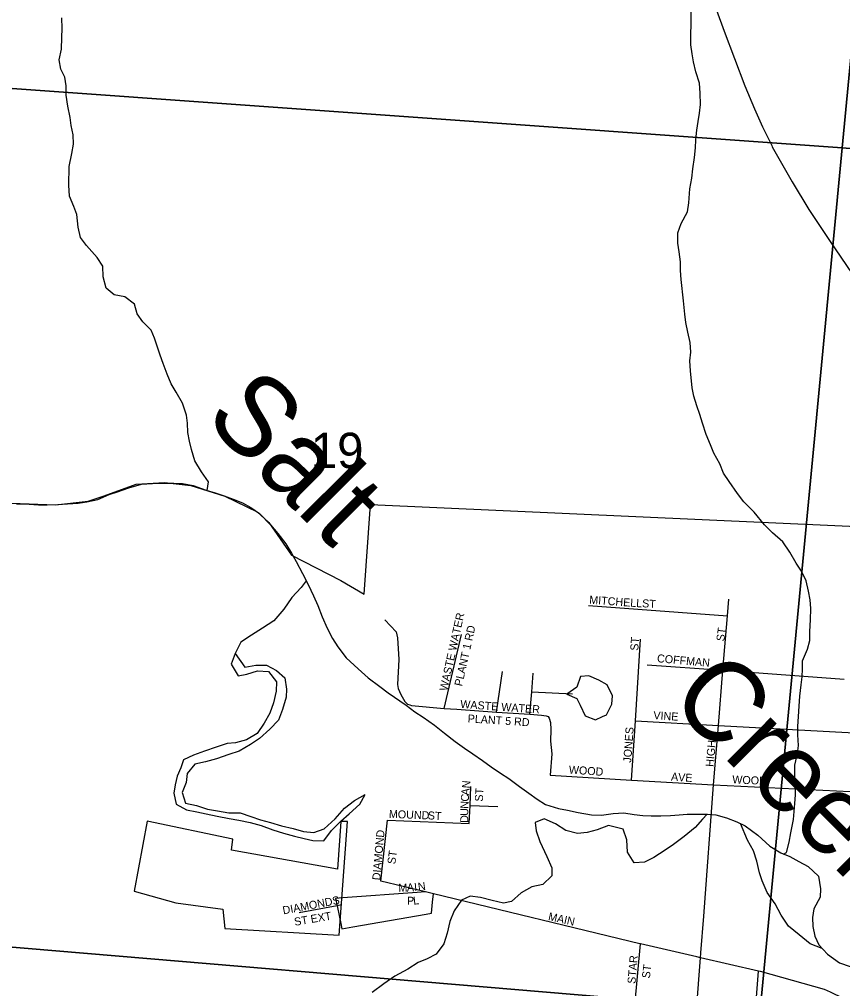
# Model space of a CAD drawing. Extents: x 1715311 to 2083412, y 146837 to 553079.
# Drawn here: x 1922693 to 1927830, y 384841 to 390894 of the extents above; entities that cross this region are included whole.
import ezdxf

# ---------------------------------------------------------------- set-up
doc = ezdxf.new("R2010")
doc.units = 0
for name, color, linetype in [('GM_X_City_Street', 7, 'Continuous'), ('GM_X_City_Street_Text', 7, 'Continuous'), ('GM_X_Corporation', 7, 'Continuous'), ('GM_X_County_Road', 7, 'Continuous'), ('GM_X_Major_River', 7, 'Continuous'), ('GM_X_Major_River_Text', 7, 'Continuous'), ('GM_X_Minor_Lake', 7, 'Continuous'), ('GM_X_Minor_River', 7, 'Continuous'), ('GM_X_Section', 7, 'Continuous'), ('GM_X_Section_Text', 7, 'Continuous'), ('GM_X_Township_Subdivision', 7, 'Continuous'), ('GM_X_Township_Subdivision_Text', 7, 'Continuous')]:
    doc.layers.add(name, color=color, linetype=linetype)

msp = doc.modelspace()

# ---------------------------------------------------------------- linework, layer by layer
at = {"layer": 'GM_X_City_Street'}
for points in [[(1927023.4, 386112.8), (1927054.6, 386484.9), (1927083.5, 386829.3), (1927112, 387167.9), (1927120.3, 387272.6)], [(1926244.5, 387232.8), (1927112, 387167.9)], [(1924973.2, 387143.9), (1925043.3, 387069.7), (1925051.2, 387031.5), (1925061.3, 386895.2), (1925053.2, 386740.8), (1925056.5, 386715.4), (1925073.7, 386677), (1925097.5, 386634.7), (1925115.2, 386616.4), (1925129.6, 386612.4)], [(1925344.4, 386590.3), (1925452.2, 387051.4)], [(1926536.8, 386512.8), (1926568.8, 387023.5)], [(1926611, 386863.6), (1927083.5, 386829.3), (1927840, 386774.3), (1927840, 386774.3)], [(1925670.9, 386568.3), (1925706.6, 386820.7)], [(1925877.7, 386554.3), (1925889.6, 386694.5), (1925899.4, 386811.2)], [(1925889.6, 386694.5), (1926144.1, 386681)], [(1925129.6, 386612.4), (1925130, 386612.3), (1925139.9, 386609.6), (1925344.4, 386590.3), (1925422.6, 386585)], [(1925422.6, 386585), (1925670.9, 386568.3), (1925877.7, 386554.3), (1925950.8, 386549.4), (1925979.9, 386544.1), (1925993.2, 386540.1), (1925999, 386529.7), (1926006.4, 386503.1), (1926009.1, 386459.5), (1926006.9, 386385.3), (1926014.9, 386307.1), (1926005.4, 386174)], [(1926512.5, 386142.5), (1926536.8, 386512.8)], [(1926536.8, 386512.8), (1927054.6, 386484.9), (1927555.8, 386457.9)], [(1927555.8, 386457.9), (1927555.8, 386457.9), (1928096.1, 386428.8), (1928619.5, 386400.6), (1929003.8, 386379.9)], [(1926005.4, 386174), (1926512.5, 386142.5), (1927023.4, 386112.8)], [(1926946.2, 385064.3), (1926963.5, 385292.8), (1927023.4, 386112.8)], [(1927023.4, 386112.8), (1927962.4, 386067.4), (1927962.4, 386067.4)], [(1925500.2, 385871.3), (1925505, 385983.9), (1925510.2, 386103.8)], [(1925505, 385983.9), (1925677.5, 385978.9)], [(1924948.8, 385512.4), (1924988.9, 385893.3)], [(1924988.9, 385893.3), (1925500.2, 385871.3)], [(1926565.8, 385120.2), (1926563.8, 385120.7), (1925277.8, 385431.8), (1925226.1, 385445.1), (1924948.8, 385512.4)], [(1925226.1, 385445.1), (1925174.7, 385441.3), (1924711.6, 385407.5), (1924666.1, 385404.2), (1924675.2, 385358.7), (1924677.3, 385347.8), (1924697.6, 385246.6), (1924704.2, 385213.7), (1924772.7, 385225.7), (1925230.1, 385306.1), (1925263.6, 385311.9), (1925271.7, 385380.5), (1925277.8, 385431.8)], [(1926544.8, 384542.1), (1926533.2, 384734.9), (1926568.9, 385119.5)], [(1926920.5, 385038.4), (1926919.9, 385038.5), (1926568.9, 385119.5), (1926565.8, 385120.2)], [(1926839.1, 383649), (1926880, 384189.7), (1926919.1, 384706.7), (1926943.8, 385033), (1926946.1, 385062.5), (1926946.2, 385064.3)], [(1928652.6, 384092.3), (1928357.4, 384363.2), (1928250.4, 384466.5), (1928032, 384677.1), (1928006, 384695.6), (1927753.9, 384819.7), (1927716.2, 384835.5), (1927316.7, 384947.1), (1927305.1, 384949.8), (1926943.8, 385033), (1926920.5, 385038.4)], [(1927036.4, 381143.2), (1927049.5, 381353.2), (1927065.6, 381610.5), (1927088.5, 381982.9), (1927090.4, 382010.1), (1927132.3, 382597.6), (1927167.2, 383089.4), (1927205.1, 383621.5), (1927245.7, 384160.3), (1927284.8, 384680.1), (1927305.1, 384949.8)]]:
    msp.add_lwpolyline(points, dxfattribs=at)
at = {"layer": 'GM_X_Corporation'}
msp.add_lwpolyline([(1922643.1, 387871.7), (1922917.4, 387862.7), (1923122.1, 387885.2), (1923215.4, 387916.7), (1923422.3, 387990.9), (1923597.7, 388002.2), (1923761.9, 387981.9), (1923975.5, 387916.7), (1924175.6, 387817.7), (1924249.9, 387752.5), (1924391.5, 387547.9), (1924699.6, 387390.4), (1924843.8, 387303.5), (1924884.7, 387864), (1928609, 387695.5)], dxfattribs=at)
msp.add_lwpolyline([(1924688.5, 385174.4), (1924740.2, 385883.6), (1924698.5, 385883.6), (1924678.2, 385586.7), (1924015.9, 385705.9), (1924024.9, 385773.3), (1923489.7, 385885.8), (1923408.7, 385449.5), (1923669.6, 385377.5), (1923962, 385337), (1923975.5, 385215.6)], close=True, dxfattribs=at)
at = {"layer": 'GM_X_County_Road'}
for points in [[(1924911, 395398.9), (1924914.4, 395391.5), (1925002.4, 395220.9), (1925118.5, 394983.8), (1925749, 393714.3), (1925774.5, 393670), (1926161.9, 392996.6), (1926424.6, 392544.3), (1926534.1, 392322.5), (1926582.3, 392224.8), (1926719.5, 391833.5), (1926864.2, 391445.6), (1927004, 391062.6), (1927090.2, 390819.8), (1927219.8, 390478.5), (1927280.7, 390335.2), (1927329.7, 390221.9), (1927387.9, 390105.4)], [(1927387.9, 390105.4), (1927391.2, 390098.7), (1927514.3, 389878.6), (1927618.8, 389706.8), (1927748.6, 389512.7), (1927995.9, 389149.4), (1928017.5, 389116.5)]]:
    msp.add_lwpolyline(points, dxfattribs=at)
at = {"layer": 'GM_X_Major_River'}
for points in [[(1922674.8, 387867.9), (1922752.8, 387865.3), (1922810.8, 387862.9), (1922864.9, 387862.5), (1922932.9, 387864), (1922993, 387867.5), (1923059, 387873.1), (1923113.1, 387880.7), (1923181.3, 387896.2), (1923253.5, 387925.7), (1923305.7, 387943.3), (1923375.9, 387968.8), (1923454.1, 387990.3), (1923524.2, 387995.8), (1923576.2, 387997.4), (1923656.3, 387996.8), (1923710.3, 387994.4), (1923776.2, 387981.9), (1923858, 387953.2), (1923913.9, 387936.8), (1923969.8, 387918.4), (1924027.7, 387897.9), (1924085.6, 387875.5), (1924137.4, 387845), (1924191.1, 387808.6), (1924260.6, 387738), (1924306.2, 387683.6), (1924355.8, 387619.1), (1924391.4, 387560.8), (1924419, 387508.6), (1924458.5, 387434.2), (1924493.9, 387363.8), (1924527.4, 387293.5), (1924555, 387233.2), (1924582.5, 387163), (1924614, 387092.6), (1924647.5, 387028.3), (1924679.1, 386976), (1924732.7, 386907.5), (1924806.2, 386836.9), (1924869.8, 386782.4), (1924941.4, 386727.8), (1924993.2, 386687.3), (1925106.6, 386610.4), (1925160.4, 386570), (1925212.1, 386535.6), (1925283.8, 386487), (1925345.5, 386436.5), (1925411.1, 386383.9), (1925470.8, 386343.4), (1925522.6, 386307), (1925582.3, 386264.5), (1925636, 386226.1), (1925695.8, 386185.6), (1925747.5, 386153.1), (1925813.2, 386102.6), (1925870.9, 386062.1), (1925924.7, 386023.7), (1925976.4, 385991.3), (1926056.3, 385966.7), (1926112.3, 385956.2), (1926180.2, 385939.7), (1926262.1, 385927.1), (1926326.1, 385924.6), (1926398.2, 385934.1), (1926464.3, 385939.6), (1926528.3, 385929.1), (1926584.2, 385922.7), (1926636.2, 385920.3), (1926696.3, 385919.9), (1926756.3, 385921.4), (1926810.4, 385927), (1926860.4, 385930.7), (1926986.5, 385929.7)], [(1926986.5, 385929.7), (1927038.5, 385925.3), (1927106.4, 385906.8), (1927170.2, 385882.3), (1927222.1, 385857.9), (1927301.7, 385799.2), (1927375.2, 385730.6), (1927444.9, 385688.1), (1927500.8, 385665.6), (1927556.6, 385635.2), (1927614.4, 385602.7), (1927679.9, 385544.1), (1927691.4, 385464), (1927689, 385411.9), (1927650.4, 385340.1), (1927642, 385284.1), (1927643.6, 385228), (1927657.1, 385167.9), (1927680.7, 385113.6), (1927736.3, 385055.2), (1927810, 385002.6), (1927877.8, 384978)]]:
    msp.add_lwpolyline(points, dxfattribs=at)
at = {"layer": 'GM_X_Minor_Lake'}
for points in [[(1926332.1, 386539.2), (1926356.7, 386550.1), (1926390.8, 386618.1), (1926394.8, 386670.1), (1926361, 386738.2), (1926309.1, 386766.3), (1926247.2, 386794.4), (1926195.2, 386790.4), (1926171.2, 386722.4), (1926109.2, 386680.4)], [(1926109.2, 386680.4), (1926172.4, 386652.8), (1926193, 386610.3), (1926222.9, 386544.2), (1926288.8, 386520.1), (1926332.1, 386539.2)]]:
    msp.add_lwpolyline(points, dxfattribs=at)
at = {"layer": 'GM_X_Minor_River'}
for points in [[(1923864.1, 387951.4), (1923872.2, 388005.5), (1923828.7, 388067.8), (1923787.2, 388136.1), (1923765.7, 388208.3), (1923754.1, 388260.5), (1923744.5, 388314.6), (1923740.9, 388372.7), (1923735.2, 388422.7), (1923709.8, 388497), (1923670.3, 388565.3), (1923640.6, 388617.5), (1923615.1, 388677.8), (1923589.6, 388744), (1923571.9, 388796.2), (1923552.4, 388852.3), (1923536.7, 388902.5), (1923515.1, 388952.7), (1923463.5, 389005.1), (1923427.9, 389055.4), (1923410.3, 389115.5), (1923350.7, 389160), (1923284.8, 389174.4), (1923233.2, 389214.8), (1923215.7, 389285), (1923214.1, 389353.1), (1923178.5, 389407.4), (1923111.1, 389481.9), (1923073.5, 389532.2), (1923059.9, 389596.3), (1923050.5, 389674.5), (1923032.8, 389724.6), (1923005.3, 389788.9), (1923001.8, 389859), (1923002.6, 389975.1), (1923019.1, 390055.1), (1923029.5, 390115), (1923027.9, 390173.1), (1923016.3, 390231.2), (1923008.7, 390281.3), (1922995.2, 390351.5), (1922983.6, 390419.7), (1922984, 390477.7), (1922976.4, 390531.8), (1922950.8, 390582), (1922941.2, 390640.2), (1922955.6, 390708.1), (1922958.1, 390780.2), (1922958.5, 390836.2), (1922957, 390904.3)], [(1927461.3, 385681.5), (1927480.7, 385691.5), (1927497.1, 385755.4), (1927507.5, 385813.4), (1927524, 385897.3), (1927532.7, 385997.4), (1927535.1, 386051.4), (1927533.6, 386123.5), (1927532, 386181.5), (1927532.3, 386235.6), (1927548.8, 386309.5), (1927555.2, 386359.5), (1927551.6, 386425.6), (1927550, 386477.7), (1927554.4, 386539.7), (1927558.8, 386605.7), (1927563.3, 386667.7), (1927571.7, 386737.7), (1927578.1, 386787.7), (1927580.4, 386837.8), (1927580.8, 386887.8), (1927611.2, 386961.6), (1927625.6, 387015.6), (1927626, 387071.6), (1927630.5, 387143.7), (1927630.9, 387213.7), (1927627.3, 387267.8), (1927617.7, 387321.9), (1927602.2, 387388.1), (1927572.6, 387448.3), (1927541, 387498.6), (1927501.5, 387566.9), (1927458, 387631.2), (1927392.4, 387687.7), (1927342.8, 387738.1), (1927277.4, 387816.6), (1927213.9, 387881.1), (1927174.3, 387933.4), (1927122.9, 388007.8), (1927087.3, 388060.1), (1927063.7, 388118.3), (1927026.2, 388184.6), (1927004.6, 388236.8), (1926979, 388301), (1926955.5, 388371.2), (1926939.9, 388425.4), (1926920.3, 388479.5), (1926900.8, 388541.7), (1926891.1, 388591.8), (1926879.9, 388698), (1926876.3, 388762.1), (1926882.7, 388816.1), (1926879.1, 388876.2), (1926863.5, 388940.3), (1926852, 389000.5), (1926846.3, 389052.5), (1926836.9, 389136.7), (1926821.8, 389268.9), (1926818.2, 389325), (1926818.6, 389379), (1926811, 389441.1), (1926801.4, 389495.3), (1926801.8, 389561.3), (1926822.2, 389619.2), (1926862.7, 389691), (1926871.1, 389749), (1926877.6, 389835.1), (1926888.1, 389903), (1926894.5, 389961.1), (1926905, 390031.1), (1926911.4, 390091.1), (1926913.7, 390141.1), (1926920.1, 390201.1), (1926928.5, 390255.1), (1926936.8, 390307.1), (1926943.2, 390361.1), (1926941.7, 390433.2), (1926936.1, 390495.3), (1926914.6, 390565.5), (1926899, 390627.7), (1926891.4, 390677.8), (1926883.8, 390733.9), (1926882.2, 390800), (1926884.7, 390864), (1926885.2, 390938.1)], [(1924482.5, 387386.5), (1924451.1, 387345), (1924392.8, 387283.3), (1924342.3, 387209.6), (1924279.9, 387138), (1924209.6, 387092.4), (1924141.4, 387048.8), (1924075.2, 387005.2), (1924040, 386933.1)], [(1924040, 386933.1), (1924013.9, 386867.1), (1924057.8, 386795), (1924111.7, 386805), (1924177.7, 386824.9), (1924247.6, 386820.8), (1924297.4, 386756.7), (1924295.4, 386698.6), (1924279.3, 386624.6), (1924255.2, 386560.6), (1924219.2, 386498.6), (1924177.2, 386434.6), (1924109.2, 386394.7), (1924041.2, 386376.7), (1923989.3, 386370.8), (1923921.3, 386348.9), (1923847.4, 386322.9), (1923779.5, 386299), (1923717.5, 386269), (1923699.4, 386219), (1923677.4, 386167), (1923665.3, 386113), (1923657.3, 386061), (1923671.2, 385992.9), (1923735, 385956.8), (1923799, 385944.7), (1923858.9, 385932.6), (1923926.8, 385918.5), (1924000.7, 385902.4), (1924062.6, 385892.4), (1924132.5, 385878.3), (1924202.4, 385860.2), (1924274.2, 385832.1), (1924340.1, 385812), (1924410, 385791.9), (1924469.9, 385777.8), (1924523.9, 385765.7), (1924591.8, 385763.6), (1924639.8, 385827.6), (1924697.8, 385887.6), (1924749.8, 385931.6), (1924817.8, 385993.5), (1924849.9, 386053.5)], [(1924040, 386933.1), (1924099.8, 386849), (1924167.7, 386860.9), (1924235.7, 386860.8), (1924297.5, 386826.7), (1924349.4, 386782.6), (1924359.3, 386710.6), (1924357.2, 386660.5), (1924335.2, 386584.5), (1924309.1, 386516.5), (1924255.1, 386460.5), (1924191.1, 386402.6), (1924135.1, 386364.6), (1924065.1, 386324.7), (1923999.2, 386302.7), (1923923.2, 386276.8), (1923853.3, 386256.9), (1923787.4, 386242.9), (1923739.3, 386185), (1923733.3, 386128.9), (1923709.2, 386064.9), (1923729.1, 385998.8), (1923797, 385984.7), (1923866.9, 385960.6), (1923928.8, 385950.6), (1923998.7, 385938.5), (1924070.6, 385938.4), (1924136.5, 385916.3), (1924196.4, 385894.2), (1924260.3, 385878.1), (1924328.2, 385858), (1924402.1, 385839.9), (1924466, 385821.8), (1924529.9, 385815.7), (1924593.9, 385839.7), (1924663.9, 385901.6), (1924721.9, 385967.6), (1924783.9, 386015.6), (1924849.9, 386053.5)], [(1926984.8, 385929.7), (1926956.6, 385899.1), (1926910.3, 385847.4), (1926842, 385791.8), (1926773.7, 385740.2), (1926723.6, 385706.5), (1926651.3, 385658.9), (1926593.2, 385631.3), (1926529.2, 385625.7), (1926487.7, 385692.1), (1926484.2, 385770.1), (1926460.7, 385836.4), (1926369, 385859), (1926298.9, 385833.4), (1926236.8, 385815.8), (1926174.8, 385810.2), (1926103, 385828.7), (1926037.4, 385869.2), (1925967.7, 385901.7), (1925911.6, 385878), (1925917.2, 385826), (1925940.7, 385759.8), (1925984, 385665.4), (1926015.5, 385595.1), (1926015.2, 385545.1), (1925958.9, 385491.4), (1925890.8, 385475.8), (1925824.7, 385438.2), (1925764.4, 385384.6), (1925714.3, 385374.9), (1925642.5, 385391.4), (1925570.7, 385409.9), (1925504.8, 385418.3), (1925450.7, 385392.7), (1925406.3, 385326.9), (1925377.9, 385259), (1925361.4, 385187.1), (1925341, 385121.2), (1925292.6, 385055.4), (1925236.5, 385027.8), (1925180.3, 385004.1), (1925116.1, 384962.5), (1925035.9, 384919), (1924967.7, 384871.4), (1924893.4, 384815.9)], [(1927701.8, 385091.5), (1927628.6, 385120), (1927559.1, 385176.5), (1927491.5, 385231), (1927446, 385299.3), (1927408.6, 385369.7), (1927359.1, 385442.1), (1927327.6, 385514.3), (1927312, 385564.5), (1927294.5, 385636.6), (1927274.9, 385700.8), (1927237.4, 385767.1), (1927192.8, 385871.6)]]:
    msp.add_lwpolyline(points, dxfattribs=at)
at = {"layer": 'GM_X_Section'}
for points in [[(1922411.4, 395882.5), (1928175.1, 395404.8), (1928004, 391942.8), (1927828.2, 390090.9), (1921946.4, 390512.9)], [(1928175.1, 395404.8), (1933575.8, 394927.6), (1933128.2, 389659.4), (1927828.2, 390090.9), (1928004, 391942.8)], [(1921946.4, 390512.9), (1927828.2, 390090.9), (1927315.1, 384705.4), (1921387.4, 385205.6)], [(1927828.2, 390090.9), (1933128.2, 389659.4), (1932723, 384338.3), (1927315.1, 384705.4)], [(1921387.4, 385205.6), (1927315.1, 384705.4), (1926912.1, 379353.7), (1920992.4, 379865.9)]]:
    msp.add_lwpolyline(points, close=True, dxfattribs=at)
at = {"layer": 'GM_X_Township_Subdivision'}
msp.add_lwpolyline([(1924702.3, 385363.9), (1924675.2, 385358.7), (1924438.6, 385313.1)], dxfattribs=at)

# ---------------------------------------------------------------- texts
at = {"layer": 'GM_X_City_Street_Text'}
for s, rotation, p in [('MITCHELL', 355.9135, (1926247.7, 387244.8)), ('ST', 356.42537, (1926577.6, 387222.8)), ('WASTE WATER', 77.47142, (1925362.3, 386696.2)), ('PLANT 1 RD', 77.39265, (1925455, 386725.9)), ('ST', 82.86488, (1927091.3, 387007.8)), ('ST', 86.42621, (1926554.5, 386950)), ('COFFMAN', 354.88235, (1926670.3, 386879.6)), ('WASTE WATER', 356.0366, (1925442.7, 386593.6)), ('PLANT 5 RD', 356.33228, (1925489.1, 386503.4)), ('VINE', 356.53377, (1926648, 386523.2)), ('JONES', 85.91142, (1926510.5, 386250.5)), ('HIGH', 85.09789, (1927025.3, 386224.2)), ('WOOD', 356.00615, (1926120.1, 386184.4)), ('AVE', 356.05688, (1926758.1, 386140.4)), ('WOOD', 357.33841, (1927140.7, 386122.8)), ('N', 84.94409, (1925503.2, 386089.9)), ('C', 85.11334, (1925495.9, 386006.6)), ('A', 84.96587, (1925499.3, 386046)), ('ST', 86.42535, (1925584.3, 386007.4)), ('N', 87.59494, (1925494.1, 385963.2)), ('MOUND', 357.79869, (1924997.8, 385907.2)), ('ST', 356.41261, (1925240, 385898.4)), ('U', 89.93441, (1925494.1, 385919.8)), ('D', 89.93441, (1925494, 385875.8)), ('DIAMOND', 84.88234, (1924944.1, 385515.8)), ('ST', 82.86488, (1925038.3, 385615.5)), ('N', 8.14861, (1925182.9, 385451.5)), ('M', 2.27751, (1925058.7, 385445)), ('A', 2.34926, (1925111.5, 385447.1)), ('I', 5.23009, (1925158.2, 385449.1)), ('P', 0.21858, (1925111.9, 385364.5)), ('L', 5.69058, (1925152.2, 385364.9)), ('MAIN', 347.47184, (1925989.5, 385269)), ('STAR', 85.23283, (1926536.9, 384869)), ('ST', 82.86488, (1926626.6, 384902.7))]:
    msp.add_text(s, height=50, rotation=rotation, dxfattribs=at).set_placement(p)
at = {"layer": 'GM_X_Major_River_Text'}
for s, height, rotation, p in [('Salt', 499.93, 315.00585, (1923836.2, 388398.7)), ('Creek', 499.92, 315.00756, (1926735.3, 386636.7))]:
    msp.add_text(s, height=height, rotation=rotation, dxfattribs=at).set_placement(p)
at = {"layer": 'GM_X_Section_Text'}
msp.add_text('19', height=221, rotation=0.00001, dxfattribs=at).set_placement((1924511.3, 388091.5))
at = {"layer": 'GM_X_Township_Subdivision_Text'}
for s, rotation, p in [('DIAMONDS', 10.71289, (1924340.1, 385304.2)), ('ST EXT', 9.65903, (1924411.9, 385232.7))]:
    msp.add_text(s, height=50, rotation=rotation, dxfattribs=at).set_placement(p)

doc.saveas('drawing.dxf')
